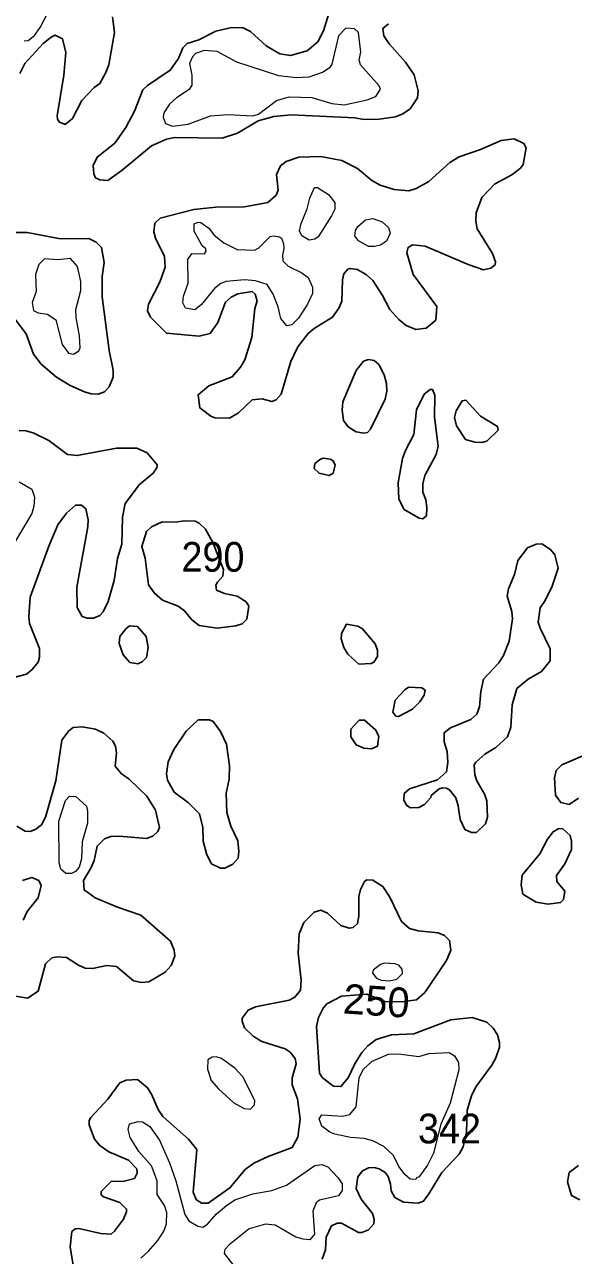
# Model space of a CAD drawing. Extents: x 763.2 to 816.8, y 7896.5 to 7952.7.
# Drawn here: x 808.15 to 811.11, y 7938.45 to 7945.08 of the extents above; entities that cross this region are included whole.
import ezdxf
from ezdxf.enums import TextEntityAlignment as Align

# ---------------------------------------------------------------- set-up
doc = ezdxf.new("R2010")
doc.units = 0
doc.header["$LTSCALE"] = 0.064
doc.layers.add('1', color=7, linetype='Continuous', lineweight=25)
doc.layers.add('2', color=7, linetype='Continuous', lineweight=13)
doc.layers.add('21', color=7, linetype='Continuous')
doc.layers.add('61', color=7, linetype='Continuous')

msp = doc.modelspace()

# ---------------------------------------------------------------- linework, layer by layer
at = {"layer": '1'}
for points in [[(808.6243, 7945.1187), (808.6339, 7945.0332), (808.603, 7944.8605), (808.5883, 7944.8178), (808.5555, 7944.7585), (808.5243, 7944.7368), (808.4588, 7944.668), (808.4076, 7944.5713), (808.368, 7944.5384), (808.338, 7944.5514), (808.3271, 7944.5673), (808.3253, 7944.5846), (808.3615, 7944.8039), (808.3727, 7944.9269), (808.3544, 7944.9992), (808.3152, 7945.0188), (808.2924, 7945.0091), (808.2498, 7944.975), (808.151, 7944.8663), (808.1247, 7944.8137)], [(809.7877, 7945.136), (809.7588, 7945.0423), (809.7289, 7944.9835), (809.6709, 7944.9347), (809.5822, 7944.9108), (809.5242, 7944.9192), (809.4509, 7944.9617), (809.3671, 7945.0387), (809.3266, 7945.0598), (809.2668, 7945.0615), (809.1798, 7945.0404), (809.0877, 7944.9945), (809.0248, 7944.9741), (809.002, 7944.951), (808.9787, 7944.8937), (808.9347, 7944.8303), (808.8123, 7944.7484), (808.7876, 7944.7254), (808.7421, 7944.6093), (808.6944, 7944.5214), (808.6351, 7944.4385), (808.5402, 7944.3625), (808.5193, 7944.3174), (808.5225, 7944.2718), (808.5325, 7944.2519), (808.5545, 7944.2397), (808.5982, 7944.2373), (808.6754, 7944.2916), (808.8341, 7944.4237), (808.9136, 7944.4587), (808.957, 7944.4685), (809.2144, 7944.4641), (809.2963, 7944.4925), (809.4082, 7944.5579), (809.4928, 7944.5821), (809.5848, 7944.5901), (809.9291, 7944.5739), (809.9759, 7944.5656), (810.0599, 7944.5671), (810.1478, 7944.5794), (810.1864, 7944.5949), (810.2258, 7944.6226), (810.266, 7944.6815), (810.269, 7944.7202), (810.2481, 7944.8063), (810.2017, 7944.8733), (810.1128, 7944.9722), (810.0852, 7945.015), (810.0791, 7945.056), (810.11, 7945.0797)], [(810.3064, 7943.8836), (810.2381, 7943.89), (810.215, 7943.8761), (810.2088, 7943.8466), (810.2428, 7943.7298), (810.3693, 7943.559), (810.3651, 7943.4848), (810.3126, 7943.442), (810.2572, 7943.4351), (810.2052, 7943.4555), (810.1645, 7943.4872), (810.1163, 7943.5426), (810.0775, 7943.6171), (810.0254, 7943.6979), (809.9905, 7943.7285), (809.9423, 7943.7568), (809.9036, 7943.7633), (809.8914, 7943.76), (809.8688, 7943.7338), (809.8618, 7943.702), (809.8587, 7943.5862), (809.8423, 7943.5488), (809.8078, 7943.5013), (809.7096, 7943.4401), (809.6778, 7943.4118), (809.6219, 7943.3412), (809.5838, 7943.2616), (809.5312, 7943.0851), (809.5049, 7943.0555), (809.4821, 7943.0456), (809.4295, 7943.0615), (809.3753, 7943.055), (809.3019, 7942.985), (809.2536, 7942.9569), (809.1752, 7942.9579), (809.1529, 7942.967), (809.0942, 7943.0116), (809.0846, 7943.0824), (809.142, 7943.1307), (809.2679, 7943.18), (809.3128, 7943.2312), (809.3365, 7943.2705), (809.3736, 7943.3905), (809.3898, 7943.5465), (809.4016, 7943.5883), (809.3916, 7943.6253), (809.3751, 7943.6383), (809.2988, 7943.6271), (809.262, 7943.6089), (809.2322, 7943.5819), (809.1908, 7943.472), (809.1486, 7943.4131), (809.0895, 7943.3991), (808.9136, 7943.4137), (808.8287, 7943.5002), (808.8118, 7943.5351), (808.8177, 7943.5699), (808.879, 7943.6896), (808.9069, 7943.7693), (808.9034, 7943.8276), (808.8547, 7943.9256), (808.8457, 7943.9604), (808.8508, 7944.0063), (808.8805, 7944.0334), (809.0614, 7944.0807), (809.1797, 7944.0938), (809.3342, 7944.0956), (809.4594, 7944.1182), (809.5054, 7944.1585), (809.516, 7944.1838), (809.5069, 7944.2697), (809.5279, 7944.3151), (809.5578, 7944.3386), (809.6268, 7944.3632), (809.7451, 7944.3666), (809.8582, 7944.3452), (809.9423, 7944.3009), (810.0196, 7944.2364), (810.0655, 7944.2115), (810.1396, 7944.1876), (810.2184, 7944.1812), (810.2591, 7944.1938), (810.3262, 7944.2315), (810.4403, 7944.3337), (810.4896, 7944.364), (810.6055, 7944.4043), (810.716, 7944.4527), (810.787, 7944.4616), (810.8389, 7944.4359), (810.8508, 7944.4118), (810.8347, 7944.3234), (810.8197, 7944.3026), (810.7735, 7944.2677), (810.68, 7944.2174), (810.6127, 7944.1448)], [(810.6127, 7944.1448), (810.5819, 7944.0618), (810.58, 7944.0183), (810.5867, 7943.9756), (810.6702, 7943.8441), (810.6863, 7943.7988)], [(808.0902, 7943.9568), (808.1634, 7943.9559), (808.3442, 7943.9231), (808.496, 7943.9244), (808.5353, 7943.9047), (808.5636, 7943.8761), (808.5781, 7943.7956), (808.5684, 7943.7192), (808.5685, 7943.61), (808.6046, 7943.3215), (808.6272, 7943.2147), (808.6273, 7943.177), (808.605, 7943.1248), (808.5796, 7943.0981), (808.5461, 7943.0868), (808.5085, 7943.0883), (808.4723, 7943.0982), (808.3951, 7943.1328), (808.3212, 7943.1774), (808.2388, 7943.2476), (808.1974, 7943.3012), (808.1577, 7943.4117), (808.0343, 7943.5737)], [(810.6863, 7943.7988), (810.6831, 7943.7834), (810.6603, 7943.7638), (810.622, 7943.7557), (810.5389, 7943.7842), (810.3064, 7943.8836)], [(808.0918, 7941.5597), (808.1611, 7941.5783), (808.1903, 7941.6025), (808.2223, 7941.6425), (808.2298, 7941.6689), (808.2295, 7941.7165), (808.177, 7941.8506), (808.1724, 7941.8868), (808.1805, 7941.9928), (808.2798, 7942.2681), (808.3298, 7942.3829), (808.3766, 7942.4458), (808.425, 7942.4878), (808.4564, 7942.4878), (808.48, 7942.4687), (808.4924, 7942.4096), (808.4911, 7942.3715), (808.4305, 7942.0469), (808.434, 7941.937), (808.4607, 7941.8882), (808.487, 7941.8802), (808.5206, 7941.8802), (808.5544, 7941.8947), (808.5739, 7941.9128), (808.6004, 7941.9688), (808.6324, 7942.0824), (808.6507, 7942.2014), (808.6732, 7942.2788), (808.6769, 7942.4241), (808.6918, 7942.4964), (808.7693, 7942.6002), (808.8416, 7942.6598), (808.862, 7942.6898), (808.8639, 7942.7045), (808.8094, 7942.7696), (808.7549, 7942.7955), (808.6455, 7942.7953), (808.4334, 7942.7551), (808.3816, 7942.7603), (808.28, 7942.837), (808.1969, 7942.8777), (808.1575, 7942.8891), (808.1213, 7942.8907)], [(808.0789, 7939.8475), (808.1663, 7939.8329), (808.223, 7939.8706), (808.2632, 7940.0183), (808.2971, 7940.0497), (808.3259, 7940.0559), (808.3765, 7940.0529), (808.4396, 7940.0105), (808.4771, 7939.9951), (808.5158, 7939.992), (808.5922, 7940.0082), (808.6449, 7940.0039), (808.7366, 7939.9259), (808.7795, 7939.918), (808.8182, 7939.9214), (808.9069, 7939.9725), (808.9392, 7940.0094), (808.9591, 7940.0598), (808.9559, 7940.0911), (808.9358, 7940.1402), (808.776, 7940.2805), (808.6498, 7940.3225), (808.5301, 7940.3736), (808.4717, 7940.4161), (808.4667, 7940.4668), (808.5088, 7940.5368), (808.5249, 7940.5753), (808.5407, 7940.6524), (808.5799, 7940.6906), (808.614, 7940.7033), (808.6589, 7940.7051), (808.8083, 7940.6922), (808.8424, 7940.7079), (808.8668, 7940.731), (808.8757, 7940.7525), (808.8542, 7940.8464), (808.8087, 7940.9214), (808.7129, 7941.0124), (808.6699, 7941.0427), (808.638, 7941.0832), (808.6454, 7941.1529), (808.6393, 7941.1899), (808.6257, 7941.2175), (808.5772, 7941.26), (808.5322, 7941.2818), (808.4607, 7941.295), (808.4113, 7941.2901), (808.3876, 7941.2735), (808.3513, 7941.2227), (808.3183, 7941.0035), (808.2628, 7940.8078), (808.2406, 7940.7671), (808.2101, 7940.7431), (808.1798, 7940.7299), (808.1537, 7940.7317), (808.1076, 7940.7598)], [(811.1552, 7941.1386), (811.0428, 7941.0892), (811.0125, 7941.0586), (811.004, 7941.0199), (811.0092, 7940.9254), (811.037, 7940.8861), (811.0828, 7940.8752), (811.1326, 7940.9094)], [(808.1379, 7940.4667), (808.189, 7940.4833), (808.2266, 7940.4661), (808.2392, 7940.4396), (808.2228, 7940.3739), (808.1646, 7940.2997), (808.1431, 7940.2523)], [(809.6348, 7939.1808), (809.62, 7939.2917), (809.5906, 7939.3658), (809.5912, 7939.4033), (809.6132, 7939.4793), (809.6067, 7939.5086), (809.58, 7939.5419), (809.5537, 7939.5599), (809.4269, 7939.6005), (809.3801, 7939.6281), (809.3343, 7939.6736), (809.3214, 7939.7085), (809.3213, 7939.7256), (809.3535, 7939.7677), (809.3927, 7939.7861), (809.5741, 7939.8227), (809.6058, 7939.8379), (809.6365, 7939.8766), (809.6398, 7939.9302), (809.6235, 7940.0748), (809.6283, 7940.1795), (809.6534, 7940.24), (809.7102, 7940.297), (809.7451, 7940.3069), (809.7811, 7940.2908), (809.8526, 7940.225), (809.8979, 7940.2095), (809.9198, 7940.2144), (809.9419, 7940.2352), (809.9503, 7940.2738), (809.9504, 7940.38), (809.9584, 7940.4174), (809.9807, 7940.4618), (809.9927, 7940.4697), (810.0258, 7940.4681), (810.0784, 7940.4338), (810.1168, 7940.3773), (810.1792, 7940.2451), (810.2222, 7940.2076), (810.2702, 7940.1958), (810.3764, 7940.1847), (810.4108, 7940.17), (810.4385, 7940.1437), (810.4449, 7940.0922), (810.4213, 7940.0363), (810.3057, 7939.8639), (810.2609, 7939.8235), (810.1821, 7939.8137), (810.0906, 7939.8157), (809.9924, 7939.8552), (809.8569, 7939.8438), (809.7775, 7939.8023), (809.7572, 7939.7797), (809.7332, 7939.7292), (809.7222, 7939.6796), (809.7385, 7939.4295), (809.7546, 7939.4042), (809.8143, 7939.3583), (809.8538, 7939.3564), (809.8926, 7939.4046), (809.9285, 7939.4799), (809.9665, 7939.5409), (809.9982, 7939.576), (810.0436, 7939.61), (810.1263, 7939.6352), (810.2464, 7939.6407), (810.4451, 7939.7163), (810.5601, 7939.7288), (810.6383, 7939.7044), (810.673, 7939.6719), (810.6972, 7939.6351), (810.7081, 7939.5934), (810.7079, 7939.5695), (810.6884, 7939.5122), (810.6666, 7939.4729), (810.5804, 7939.3549), (810.5567, 7939.3075), (810.5326, 7939.2301), (810.529, 7939.111), (810.5122, 7939.0316), (810.4905, 7938.9921), (810.3964, 7938.8942), (810.3271, 7938.7787), (810.2977, 7938.7403), (810.2701, 7938.7298), (810.1909, 7938.7337), (810.1443, 7938.7601), (810.1236, 7938.7949), (810.1209, 7938.8309), (810.107, 7938.8717), (810.0909, 7938.8946), (810.0599, 7938.9139), (810.0322, 7938.921), (810.0022, 7938.9196), (809.9695, 7938.9032)], [(808.4978, 7939.1511), (808.498, 7939.1733), (808.5065, 7939.1904), (808.5974, 7939.2896), (808.6628, 7939.3778), (808.6966, 7939.3919), (808.7573, 7939.3951), (808.8126, 7939.3509), (808.8341, 7939.3154), (808.8688, 7939.2334), (808.895, 7939.1954), (809.0334, 7939.0731), (809.0776, 7939.0188), (809.0582, 7938.7874), (809.0733, 7938.7481), (809.1031, 7938.7282), (809.1383, 7938.7289), (809.2558, 7938.8109), (809.3384, 7938.9097), (809.3845, 7938.9445), (809.4624, 7938.9811), (809.5901, 7939.0285), (809.6217, 7939.0847), (809.6348, 7939.1808)], [(808.7537, 7938.9143), (808.7103, 7938.9608), (808.6039, 7939.0062), (808.5548, 7939.0392), (808.5257, 7939.0734), (808.4978, 7939.1511)], [(808.4154, 7938.3732), (808.3959, 7938.493), (808.4037, 7938.5762), (808.4222, 7938.5913), (808.4429, 7938.5916), (808.5611, 7938.5655), (808.6162, 7938.5619), (808.6345, 7938.5775), (808.682, 7938.6434), (808.6994, 7938.683), (808.6992, 7938.6973), (808.6636, 7938.7327), (808.5744, 7938.7631), (808.5624, 7938.7737), (808.5619, 7938.7914), (808.6156, 7938.8459), (808.686, 7938.848), (808.7418, 7938.861), (808.7568, 7938.8911), (808.7537, 7938.9143)], [(809.9695, 7938.9032), (809.944, 7938.8703), (809.9358, 7938.8076), (809.9627, 7938.751), (810.0241, 7938.6737), (810.0325, 7938.6415)], [(811.1404, 7938.7468), (811.0958, 7938.77), (811.0732, 7938.8432), (811.0821, 7938.8937), (811.1322, 7938.9316)], [(810.0325, 7938.6415), (810.0311, 7938.6178), (810.0025, 7938.5862), (809.966, 7938.5707), (809.9489, 7938.5706), (809.8568, 7938.6213), (809.8337, 7938.6215), (809.8033, 7938.6067), (809.7748, 7938.5456), (809.7699, 7938.4783), (809.7531, 7938.4278)]]:
    msp.add_lwpolyline(points, dxfattribs=at)
for points in [[(810.0917, 7943.0586), (810.0999, 7943.1013), (810.0983, 7943.144), (810.0854, 7943.1893), (810.0576, 7943.2451), (810.0331, 7943.2666), (810.0015, 7943.2719), (809.9751, 7943.2643), (809.9359, 7943.213), (809.864, 7943.0438), (809.8602, 7942.9993), (809.8669, 7942.9436), (809.8931, 7942.9107), (809.9351, 7942.8832), (809.9776, 7942.8763), (809.9958, 7942.8794), (810.0133, 7942.8966)], [(810.3668, 7942.7616), (810.3777, 7942.8062), (810.3566, 7942.9625), (810.3597, 7943.0797), (810.346, 7943.1104), (810.3332, 7943.1113), (810.3012, 7943.0858), (810.2601, 7943.0015), (810.2464, 7942.8687), (810.2007, 7942.7831), (810.1856, 7942.7397), (810.1625, 7942.6082), (810.1658, 7942.5202), (810.1945, 7942.4648), (810.2756, 7942.4173), (810.2939, 7942.4147), (810.3137, 7942.431), (810.3166, 7942.4752), (810.3103, 7942.5162), (810.2943, 7942.5582), (810.2942, 7942.6024), (810.3054, 7942.6479)], [(810.4762, 7942.9147), (810.4648, 7942.96), (810.4736, 7942.9966), (810.5068, 7943.0507), (810.5265, 7943.0534), (810.6053, 7942.9674), (810.6974, 7942.9124), (810.6997, 7942.8916), (810.639, 7942.832), (810.612, 7942.8252), (810.5742, 7942.8269), (810.5237, 7942.8422)], [(809.8217, 7942.7038), (809.8119, 7942.7277), (809.7952, 7942.7365), (809.7602, 7942.7409), (809.7429, 7942.7358), (809.7129, 7942.7119), (809.709, 7942.6863), (809.7357, 7942.6597), (809.7899, 7942.6477), (809.8109, 7942.66)], [(809.163, 7942.2867), (809.1235, 7942.3583), (809.0898, 7942.3921), (809.0688, 7942.4027), (809.0111, 7942.4044), (808.9603, 7942.3963), (808.8901, 7942.3991), (808.8328, 7942.3723), (808.8061, 7942.3456), (808.7805, 7942.2659), (808.7987, 7942.2023), (808.8181, 7942.0589), (808.8487, 7942.0135), (808.8922, 7941.9757), (808.9766, 7941.9434), (809.0109, 7941.9186), (809.0508, 7941.8697), (809.0895, 7941.8409), (809.1863, 7941.826), (809.2875, 7941.8389), (809.3213, 7941.8498), (809.3474, 7941.8747), (809.3569, 7941.9441), (809.3428, 7941.9682), (809.294, 7941.9986), (809.2258, 7942.0117), (809.1831, 7942.0306), (809.1802, 7942.0564), (809.1886, 7942.0742), (809.2172, 7942.1055), (809.2206, 7942.1414)], [(810.7683, 7941.2921), (810.7759, 7941.4136), (810.8, 7941.4999), (810.8611, 7941.5504), (810.9335, 7941.5915), (810.9793, 7941.6498), (810.9807, 7941.7142), (810.9257, 7941.8256), (810.9153, 7941.8589), (810.9269, 7941.9344), (810.953, 7941.9739), (810.9904, 7942.052), (811.0233, 7942.1489), (811.005, 7942.2209), (810.9814, 7942.2493), (810.9353, 7942.2792), (810.9053, 7942.2778), (810.8583, 7942.2584), (810.8068, 7942.1904), (810.7885, 7942.1153), (810.7561, 7942.0371), (810.7479, 7941.9977), (810.7736, 7941.9155), (810.777, 7941.876), (810.7588, 7941.7562), (810.7281, 7941.6788), (810.7036, 7941.6393), (810.6212, 7941.5513), (810.6067, 7941.484), (810.5997, 7941.4027), (810.5844, 7941.3621), (810.5526, 7941.3333), (810.4436, 7941.2893), (810.4093, 7941.2629), (810.4087, 7941.2129), (810.4254, 7941.1621), (810.4286, 7941.1021), (810.4221, 7941.0527), (810.3726, 7941.0093), (810.222, 7940.9598), (810.1936, 7940.9351), (810.1913, 7940.8986), (810.2082, 7940.8701), (810.2275, 7940.8582), (810.2733, 7940.8596), (810.3027, 7940.8752), (810.3374, 7940.9146), (810.3391, 7940.924), (810.3822, 7940.9608), (810.3998, 7940.9663), (810.4226, 7940.9642), (810.4391, 7940.9525), (810.4716, 7940.9112), (810.4846, 7940.8694), (810.4961, 7940.7946), (810.5215, 7940.741), (810.5569, 7940.7246), (810.5837, 7940.7254), (810.6324, 7940.7712), (810.6421, 7940.8079), (810.6391, 7940.8949), (810.6262, 7940.9312), (810.5854, 7941.0036), (810.5749, 7941.0354), (810.5715, 7941.09), (810.5795, 7941.104), (810.6277, 7941.1474), (810.6884, 7941.1834), (810.7503, 7941.2406)], [(808.8147, 7941.7215), (808.8051, 7941.7807), (808.7572, 7941.8338), (808.7158, 7941.8384), (808.6945, 7941.822), (808.6638, 7941.7814), (808.6589, 7941.7437), (808.6804, 7941.6819), (808.7164, 7941.6415), (808.7592, 7941.6337), (808.7825, 7941.6441), (808.8071, 7941.6678)], [(810.0166, 7941.6348), (810.0307, 7941.6418), (810.0505, 7941.6731), (810.0503, 7941.7079), (810.0383, 7941.7416), (809.9696, 7941.8229), (809.9439, 7941.8363), (809.8829, 7941.8467), (809.8557, 7941.797), (809.8553, 7941.7685), (809.8693, 7941.7224), (809.8904, 7941.6862), (809.9506, 7941.6323)], [(810.2384, 7941.3893), (810.2779, 7941.4289), (810.3017, 7941.4654), (810.3066, 7941.4921), (810.2889, 7941.5052), (810.2178, 7941.5082), (810.1974, 7941.4943), (810.146, 7941.4387), (810.1333, 7941.3732), (810.1495, 7941.3513), (810.1633, 7941.3499)], [(809.2366, 7941.2015), (809.2055, 7941.2695), (809.1657, 7941.3232), (809.1451, 7941.3315), (809.0856, 7941.3324), (809.0203, 7941.2704), (808.9534, 7941.1725), (808.9234, 7941.1061), (808.9135, 7941.0405), (808.9204, 7941.0068), (808.9559, 7940.9425), (809.0334, 7940.8858), (809.0924, 7940.825), (809.1103, 7940.7528), (809.1109, 7940.6781), (809.1311, 7940.605), (809.1561, 7940.5564), (809.2043, 7940.5326), (809.2284, 7940.533), (809.2716, 7940.554), (809.2995, 7940.587), (809.3045, 7940.6222), (809.298, 7940.6796), (809.2601, 7940.7585), (809.2385, 7940.8331), (809.2356, 7940.9378), (809.252, 7941.0116), (809.2536, 7941.0839)], [(810.0568, 7941.2446), (810.0404, 7941.2789), (809.981, 7941.3311), (809.9515, 7941.3298), (809.9065, 7941.2822), (809.9064, 7941.241), (809.9359, 7941.1967), (809.9769, 7941.1787), (810.0179, 7941.1754), (810.0498, 7941.1898)], [(811.0944, 7940.6345), (811.0959, 7940.6791), (811.0875, 7940.7083), (811.0484, 7940.7446), (811.027, 7940.7459), (810.9959, 7940.7296), (810.966, 7940.6896), (810.925, 7940.6099), (810.83, 7940.4947), (810.8233, 7940.4438), (810.8325, 7940.3935), (810.9043, 7940.3493), (810.9685, 7940.3386), (811.0361, 7940.3479), (811.0515, 7940.365), (811.0585, 7940.409), (811.0161, 7940.4614), (811.0139, 7940.4939), (811.0597, 7940.5556)]]:
    msp.add_lwpolyline(points, close=True, dxfattribs=at)
at = {"layer": '2'}
for points in [[(808.1477, 7944.9898), (808.17, 7944.9914), (808.2027, 7945.0185), (808.2334, 7945.0609), (808.2768, 7945.1435), (808.3307, 7945.1959), (808.3804, 7945.2032), (808.4154, 7945.1934), (808.4637, 7945.1902), (808.4917, 7945.2119), (808.4976, 7945.2287), (808.4879, 7945.293), (808.4401, 7945.3757), (808.3739, 7945.4453), (808.3197, 7945.4882), (808.2988, 7945.4972), (808.259, 7945.5024), (808.2024, 7945.5228), (808.1318, 7945.5807)], [(808.1213, 7942.6147), (808.1895, 7942.5743), (808.2032, 7942.5308), (808.2001, 7942.4826), (808.1886, 7942.4429), (808.0877, 7942.2749)], [(808.7759, 7938.4327), (808.8176, 7938.4696), (808.8675, 7938.5286), (808.8999, 7938.5779), (808.9134, 7938.618), (808.9165, 7938.6778), (808.9032, 7938.7171), (808.8644, 7938.776), (808.8643, 7938.85), (808.8329, 7938.93), (808.7652, 7939.0064), (808.7187, 7939.0834), (808.7084, 7939.1251), (808.7155, 7939.1553), (808.7624, 7939.1683), (808.7847, 7939.1667), (808.8249, 7939.1417), (808.8772, 7939.0682), (808.9304, 7938.9453), (808.964, 7938.8494), (809.0132, 7938.6683), (809.0353, 7938.6343), (809.0834, 7938.6042), (809.1105, 7938.6001), (809.1341, 7938.6155), (809.1814, 7938.6688), (809.2377, 7938.7171), (809.283, 7938.7467), (809.3796, 7938.7788), (809.481, 7938.7977), (809.561, 7938.8252), (809.7136, 7938.9322), (809.7509, 7938.9367), (809.7838, 7938.9253), (809.8391, 7938.8655), (809.8598, 7938.833), (809.86, 7938.7977), (809.8396, 7938.769), (809.7387, 7938.7443), (809.7205, 7938.7309), (809.7024, 7938.6864), (809.712, 7938.5612), (809.6858, 7938.5318), (809.6497, 7938.5342), (809.6104, 7938.5457), (809.4991, 7938.611), (809.4467, 7938.6163), (809.3588, 7938.5898), (809.2515, 7938.5038), (809.2283, 7938.4785), (809.2242, 7938.4579), (809.2764, 7938.3915)]]:
    msp.add_lwpolyline(points, dxfattribs=at)
for points in [[(809.6965, 7944.6842), (809.8042, 7944.6511), (809.8707, 7944.6447), (809.995, 7944.6718), (810.0414, 7944.6895), (810.0671, 7944.7291), (810.0599, 7944.7472), (809.9589, 7944.8604), (809.9521, 7944.8858), (809.9602, 7944.9281), (809.9489, 7945.0332), (809.927, 7945.0543), (809.8802, 7945.0574), (809.8408, 7945.0163), (809.804, 7944.8632), (809.7915, 7944.8439), (809.7578, 7944.8197), (809.6811, 7944.7938), (809.6122, 7944.7891), (809.5191, 7944.7996), (809.2926, 7944.8737), (809.1877, 7944.9313), (809.1167, 7944.9367), (809.0706, 7944.9202), (809.0549, 7944.9024), (809.0385, 7944.8672), (809.0515, 7944.8038), (809.0511, 7944.7499), (809.0363, 7944.727), (808.9689, 7944.6818), (808.93, 7944.6477), (808.8992, 7944.6006), (808.8957, 7944.5772), (808.9082, 7944.5438), (808.9458, 7944.5296), (809.0312, 7944.5408), (809.1508, 7944.5851), (809.2445, 7944.5919), (809.3784, 7944.5856), (809.4102, 7944.5932), (809.5071, 7944.6668), (809.5749, 7944.6866)], [(809.6393, 7944.0049), (809.6708, 7944.0835), (809.6854, 7944.1418), (809.7116, 7944.1995), (809.7277, 7944.199), (809.7872, 7944.1617), (809.8201, 7944.1175), (809.8205, 7944.0831), (809.8034, 7944.0465), (809.7308, 7943.9336), (809.7122, 7943.921), (809.6827, 7943.9151), (809.6431, 7943.9386), (809.6304, 7943.9658)], [(809.0317, 7943.6838), (809.0294, 7943.8127), (809.0517, 7943.8437), (809.1193, 7943.8425), (809.1269, 7943.8562), (809.1253, 7943.8685), (809.1065, 7943.8854), (809.063, 7943.9631), (809.0623, 7944.0037), (809.0846, 7944.0128), (809.0987, 7944.011), (809.1427, 7943.9807), (809.1705, 7943.9421), (809.2222, 7943.9008), (809.2955, 7943.8654), (809.3879, 7943.8609), (809.411, 7943.8747), (809.4724, 7943.9343), (809.4902, 7943.9393), (809.523, 7943.9342), (809.5333, 7943.9253), (809.5446, 7943.8953), (809.5462, 7943.8698), (809.5381, 7943.8342), (809.5414, 7943.8036), (809.5697, 7943.7749), (809.6432, 7943.7389), (809.6765, 7943.7151), (809.7002, 7943.6615), (809.7006, 7943.6283), (809.6741, 7943.5712), (809.6246, 7943.4952), (809.5899, 7943.4587), (809.5623, 7943.4546), (809.5298, 7943.4929), (809.5163, 7943.5555), (809.4887, 7943.6238), (809.4559, 7943.6758), (809.3941, 7943.6959), (809.3349, 7943.701), (809.2357, 7943.6927), (809.2062, 7943.6811), (809.172, 7943.6557), (809.1014, 7943.567), (809.0661, 7943.5406), (809.016, 7943.5499), (809.0023, 7943.5782), (809.0055, 7943.6135)], [(809.9447, 7943.9882), (809.9851, 7944.0247), (810.0251, 7944.0328), (810.0752, 7944.0149), (810.11, 7943.9833), (810.1194, 7943.953), (810.0993, 7943.9096), (810.0663, 7943.8885), (810.0343, 7943.8804), (810.0021, 7943.882), (809.9487, 7943.9123), (809.9284, 7943.9379), (809.9314, 7943.9673)], [(808.4257, 7943.542), (808.4533, 7943.6436), (808.4533, 7943.6923), (808.4348, 7943.7737), (808.3981, 7943.8159), (808.3299, 7943.8096), (808.2576, 7943.8156), (808.2267, 7943.7849), (808.2087, 7943.7297), (808.2117, 7943.6392), (808.1904, 7943.5797), (808.1986, 7943.5374), (808.2233, 7943.5239), (808.2738, 7943.5164), (808.3184, 7943.4857), (808.3522, 7943.3532), (808.3867, 7943.3061), (808.4137, 7943.3005), (808.4429, 7943.3187), (808.45, 7943.336), (808.4465, 7943.4003), (808.427, 7943.4996)], [(808.3353, 7940.7854), (808.3709, 7940.8984), (808.3918, 7940.9202), (808.4265, 7940.9188), (808.4826, 7940.8674), (808.4894, 7940.8393), (808.4879, 7940.7748), (808.4601, 7940.6755), (808.4566, 7940.5842), (808.4436, 7940.5383), (808.4246, 7940.5153), (808.4029, 7940.5047), (808.3718, 7940.5048), (808.3451, 7940.5277), (808.3367, 7940.5612)], [(810.1851, 7939.9663), (810.1833, 7939.9889), (810.1677, 7940.0097), (810.1461, 7940.018), (810.0884, 7940.0213), (810.0669, 7940.0144), (810.027, 7939.9838), (810.0231, 7939.967), (810.0446, 7939.9409), (810.0707, 7939.9296), (810.1149, 7939.9261), (810.1542, 7939.9349)], [(809.326, 7939.4101), (809.2827, 7939.4566), (809.2109, 7939.5085), (809.1823, 7939.5168), (809.1601, 7939.515), (809.1372, 7939.501), (809.1345, 7939.4512), (809.1555, 7939.3901), (809.195, 7939.3438), (809.2767, 7939.2688), (809.3316, 7939.239), (809.3663, 7939.2351), (809.3878, 7939.2584), (809.39, 7939.2812)], [(810.0219, 7939.4943), (810.1089, 7939.5317), (810.1632, 7939.5333), (810.2735, 7939.5187), (810.3262, 7939.5347), (810.4358, 7939.5412), (810.4654, 7939.5226), (810.4858, 7939.4864), (810.4879, 7939.4469), (810.4416, 7939.2681), (810.392, 7939.1538), (810.3516, 7938.9982), (810.3198, 7938.933), (810.2738, 7938.8691), (810.2629, 7938.8672), (810.2574, 7938.8567), (810.2255, 7938.8589), (810.1978, 7938.8827), (810.1669, 7938.925), (810.1345, 7938.987), (810.0839, 7939.0344), (810.0251, 7939.0647), (809.9784, 7939.0781), (809.9056, 7939.0818), (809.8198, 7939.1004), (809.7932, 7939.1118), (809.7499, 7939.1442), (809.7368, 7939.1827), (809.7508, 7939.2045), (809.8616, 7939.1966), (809.9006, 7939.207), (809.9357, 7939.2481), (809.9525, 7939.4042), (809.9733, 7939.4489)]]:
    msp.add_lwpolyline(points, close=True, dxfattribs=at)

# ---------------------------------------------------------------- texts
at = {"layer": '21', "width": 0.95}
for s, p in [('290', (808.9948, 7942.1297)), ('342', (810.2685, 7939.0508))]:
    msp.add_text(s, height=0.16, dxfattribs=at).set_placement(p)
at = {"layer": '61'}
msp.add_text('250', height=0.16, rotation=356.082, dxfattribs=at).set_placement((810.0394, 7939.739), align=Align.CENTER)

doc.saveas('drawing.dxf')
